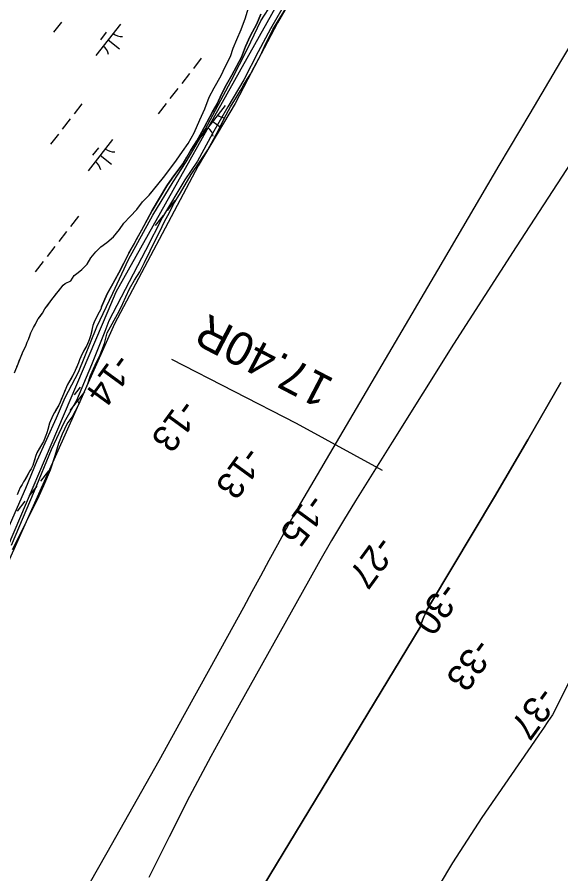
# Model space of a CAD drawing. Extents: x 3888273 to 3909528, y 158682 to 181032.
# Drawn here: x 3896486 to 3897168, y 164935 to 166008 of the extents above; entities that cross this region are included whole.
import ezdxf

# ---------------------------------------------------------------- set-up
doc = ezdxf.new("R2010")
doc.units = 0
for name, color, linetype in [('V-LEVE-TOET', 7, 'Continuous'), ('V-RIVR-EDGE', 7, 'Continuous'), ('V-RIVR-JETY', 7, 'Continuous'), ('V-RIVR-RANG', 7, 'Continuous'), ('V-RRAP-FSHR', 7, 'Continuous'), ('V-STRM-FMON', 7, 'Continuous'), ('V-TOPO-DPTH', 7, 'Continuous'), ('V-TOPO-MINR', 7, 'Continuous'), ('V-TOPO-SHOR', 7, 'Continuous'), ('V-WETL-SWMP', 7, 'Continuous')]:
    doc.layers.add(name, color=color, linetype=linetype)

msp = doc.modelspace()

# ---------------------------------------------------------------- linework, layer by layer
at = {"layer": 'V-LEVE-TOET'}
msp.add_lwpolyline([(3896679.3, 165579.5), (3896835.6, 165499.3), (3896943.6, 165440.6)], dxfattribs=at)
at = {"layer": 'V-RIVR-EDGE'}
msp.add_lwpolyline([(3897154, 166632.1), (3897157.7, 166602.4), (3897089, 166493.7), (3897055.5, 166440.7), (3897042.5, 166415.6), (3897026.7, 166381.3), (3896958, 166256.7), (3896892.9, 166140.6), (3896812.1, 166001.2), (3896774.9, 165930.6), (3896759.1, 165899.9), (3896712.6, 165821.9), (3896607.6, 165624), (3896449.7, 165270.9), (3896380, 165079.4), (3896285.2, 164878.7)], dxfattribs=at)
at = {"layer": 'V-RIVR-JETY'}
for points in [[(3896824.1, 166029.2), (3896803.4, 165993.7), (3896788, 165964.8), (3896770.1, 165929.6), (3896749.9, 165896.1), (3896730.8, 165862.5), (3896711.8, 165827.7), (3896695.9, 165804.3), (3896667.8, 165757.5), (3896646.7, 165715.7), (3896600.7, 165627.8), (3896595.5, 165614.5), (3896579.1, 165572.7), (3896560, 165527.7), (3896544.5, 165500.8), (3896528.2, 165466), (3896507.1, 165414.4), (3896478, 165346)], [(3896510.9, 165452.8), (3896534.8, 165506.3), (3896545.9, 165531.7), (3896562.6, 165563.4), (3896585.7, 165620.1), (3896605.6, 165662.3), (3896625.5, 165704.5), (3896656, 165760.3), (3896681.4, 165801.7), (3896697.7, 165827), (3896721.4, 165867.3), (3896754, 165928.6), (3896774.7, 165968.4), (3896791.4, 166003.6), (3896806, 166026.2)], [(3896474.2, 165367.6), (3896496.5, 165418), (3896510.9, 165452.8)]]:
    msp.add_lwpolyline(points, dxfattribs=at)
at = {"layer": 'V-RRAP-FSHR'}
msp.add_lwpolyline([(3897040.7, 166435.1), (3896938.1, 166249.6), (3896609.5, 165663.6), (3896599.2, 165639.8), (3896418, 165214.5), (3896375.9, 165110.4), (3896269.9, 164887.7), (3896216.9, 164792.8), (3896076.3, 164523.6), (3895950.8, 164293.1), (3895897.3, 164215.5), (3895842.2, 164133.2), (3895759.5, 164026.8), (3895629.2, 163860.2), (3895446.6, 163618.6), (3895294.8, 163412.9), (3895133.6, 163186.1), (3895068, 163102.5), (3894988.6, 162989.5)], dxfattribs=at)
at = {"layer": 'V-TOPO-DPTH'}
for points in [[(3897294.7, 166001.4), (3897111.5, 165720.4), (3897072.1, 165659.6), (3897033, 165598.5), (3896994.3, 165537.2), (3896955.9, 165475.8), (3896910.2, 165402.2), (3896895, 165377.3), (3896880, 165352.2), (3896865.3, 165327), (3896850.9, 165301.6), (3896756, 165131.6), (3896728.7, 165081.7), (3896702, 165031.5), (3896676.2, 164980.8), (3896650.9, 164929.9)], [(3897464.6, 165746), (3897157, 165133.8), (3897151.4, 165125.5), (3897145.7, 165117.2), (3897140.1, 165109), (3897134.4, 165100.7), (3897068.6, 165005.3), (3897031.7, 164948.4), (3896997, 164890.2)], [(3897464.6, 165746), (3897157, 165133.8), (3897151.4, 165125.5), (3897145.7, 165117.2), (3897140.1, 165109), (3897134.4, 165100.7), (3897068.6, 165005.3), (3897031.7, 164948.4), (3896997, 164890.2)], [(3896589, 164580.8), (3896991.1, 165243.8), (3896992.6, 165248.1), (3896994.2, 165252.4), (3896995.9, 165256.7), (3896997.7, 165260.9), (3896999.7, 165265.1), (3897001.9, 165269.1), (3897004.1, 165273.1), (3897084.3, 165407.3), (3897126.3, 165478.6), (3897167.7, 165550.3)], [(3896589, 164580.8), (3896991.1, 165243.8), (3896992.6, 165248.1), (3896994.2, 165252.4), (3896995.9, 165256.7), (3896997.7, 165260.9), (3896999.7, 165265.1), (3897001.9, 165269.1), (3897004.1, 165273.1), (3897084.3, 165407.3), (3897126.3, 165478.6), (3897167.7, 165550.3)]]:
    msp.add_lwpolyline(points, dxfattribs=at)
at = {"layer": 'V-TOPO-MINR'}
for points in [[(3897219.7, 166041), (3897167.3, 165952.9), (3897128.6, 165887.6), (3897089.9, 165822.3), (3897051.4, 165756.9), (3897012.8, 165691.4), (3896841.2, 165399.3), (3896837.3, 165392.6), (3896833.5, 165386), (3896829.8, 165379.3), (3896826.1, 165372.6), (3896812.1, 165346.8), (3896801.5, 165327.2), (3896790.8, 165307.6), (3896780.1, 165288.1), (3896769.4, 165268.5), (3896727.2, 165191.8), (3896695.3, 165134), (3896663.2, 165076.2), (3896630.8, 165018.6), (3896598.3, 164961.1), (3896492, 164774.1)], [(3897294.7, 166001.4), (3897111.5, 165720.4), (3897072.1, 165659.6), (3897033, 165598.5), (3896994.3, 165537.2), (3896955.9, 165475.8), (3896910.2, 165402.2), (3896895, 165377.3), (3896880, 165352.2), (3896865.3, 165327), (3896850.9, 165301.6), (3896756, 165131.6), (3896728.7, 165081.7), (3896702, 165031.5), (3896676.2, 164980.8), (3896650.9, 164929.9)], [(3897464.6, 165746), (3897157, 165133.8), (3897151.4, 165125.5), (3897145.7, 165117.2), (3897140.1, 165109), (3897134.4, 165100.7), (3897068.6, 165005.3), (3897031.7, 164948.4), (3896997, 164890.2)], [(3897167.7, 165550.3), (3897126.3, 165478.6), (3897084.3, 165407.3), (3897004.1, 165273.1), (3897001.9, 165269.1), (3896999.7, 165265.1), (3896997.7, 165260.9), (3896995.9, 165256.7), (3896994.2, 165252.4), (3896992.6, 165248.1), (3896991.1, 165243.8), (3896589, 164580.8)]]:
    msp.add_lwpolyline(points, dxfattribs=at)
at = {"layer": 'V-TOPO-SHOR'}
for points in [[(3896552.8, 165678), (3896557.2, 165684.6), (3896562.1, 165688.4), (3896566.9, 165692.2), (3896573.3, 165698.9), (3896578.1, 165706.5), (3896584.2, 165714.2), (3896590.8, 165720.4), (3896598, 165725.8), (3896606.3, 165733), (3896614.1, 165742.3), (3896619.3, 165750.2), (3896627.2, 165758.5), (3896635.6, 165767.1), (3896642.9, 165776.7), (3896651.1, 165785), (3896660.6, 165796.5), (3896669.4, 165807.2), (3896677.3, 165817.7), (3896685.6, 165828.9), (3896693.2, 165840), (3896700.1, 165849.8), (3896707.7, 165863.5), (3896714.8, 165879.8), (3896721, 165893.3), (3896726.3, 165908), (3896732.8, 165919.8), (3896741.6, 165935.1), (3896746.7, 165945.9), (3896753.1, 165959), (3896756.8, 165969.4), (3896761.3, 165980.1), (3896766.7, 165992.8), (3896772.2, 166007.3), (3896775.4, 166018.6)], [(3896591.6, 165645.2), (3896598.5, 165661.4), (3896603.9, 165671), (3896608.5, 165679.4), (3896613.3, 165688), (3896619.3, 165699.8), (3896625.8, 165712.4), (3896631.5, 165722.7), (3896636.7, 165732), (3896641.6, 165740.9), (3896648.9, 165754.2), (3896655.2, 165765.8), (3896673.4, 165797), (3896680.1, 165806.6), (3896686.1, 165814.4), (3896693.7, 165824.7), (3896698.5, 165832.7), (3896703.7, 165841.5), (3896711.2, 165853.4), (3896717.3, 165864.5), (3896723.5, 165876.1), (3896730.6, 165889.5), (3896736.5, 165899.8), (3896742.1, 165911.6), (3896748.4, 165924), (3896754.8, 165935.4), (3896766.9, 165958.3), (3896771.9, 165971.7), (3896778, 165984.5), (3896786.2, 165999.9), (3896791.4, 166012.1)], [(3896485.4, 165570.3), (3896486.8, 165573.6), (3896488.3, 165577.7), (3896489.9, 165581.5), (3896491.9, 165586.4), (3896493.2, 165589.6), (3896494.8, 165592.8), (3896496.5, 165596.1), (3896498.4, 165600.9), (3896499.9, 165604.4), (3896501.4, 165608.7), (3896502.9, 165612.6), (3896504.3, 165615.9), (3896506.2, 165619.5), (3896508.6, 165623.7), (3896510.5, 165627.4), (3896512.2, 165630), (3896514.3, 165633), (3896517.3, 165637.2), (3896520.5, 165642.7), (3896524, 165647.4), (3896526.9, 165651.4), (3896529.2, 165654.4), (3896532.4, 165658.5), (3896534.7, 165661.5), (3896537.9, 165665.3), (3896540.4, 165668.5), (3896543.5, 165672.3), (3896545.9, 165674.4), (3896552.8, 165678)], [(3896591.6, 165645.2), (3896590.4, 165642.5), (3896588.6, 165638.5), (3896586.8, 165635.5), (3896584.7, 165631.2), (3896582.9, 165628.3), (3896581.8, 165625.2), (3896580.6, 165622), (3896579.6, 165618.1), (3896578.7, 165613.6), (3896577.7, 165608.8), (3896576.1, 165603.9), (3896574.4, 165599.9), (3896573, 165596.6), (3896570.6, 165592.5), (3896568.9, 165589.5), (3896566.9, 165585.6), (3896565.4, 165582.6), (3896563.9, 165578.8), (3896562.6, 165575.2), (3896560.3, 165569.9), (3896558.4, 165565.3), (3896556.7, 165561.7), (3896553.7, 165556.3), (3896551.3, 165552), (3896548.5, 165547.1), (3896546.5, 165542.7), (3896545.1, 165539.2), (3896543.2, 165534.7), (3896541.8, 165531.1), (3896539.5, 165525.7), (3896537.8, 165521.8), (3896535.1, 165517.3), (3896532.5, 165512.6), (3896530.4, 165509), (3896529, 165506.3), (3896527.5, 165502.5), (3896526.2, 165499.4), (3896525, 165494.6), (3896524.2, 165491.6), (3896522.9, 165487.3), (3896521.8, 165484.1), (3896520.3, 165480.5), (3896518.5, 165476.4), (3896516, 165472.2), (3896513.7, 165468.2), (3896512.2, 165465.3), (3896510.3, 165462.1), (3896508.5, 165457.7), (3896507.2, 165453.2), (3896506.2, 165449.5), (3896505.2, 165446.4), (3896503.4, 165442.2), (3896501.5, 165439.6), (3896499.4, 165435.6), (3896497.6, 165432.6), (3896495.4, 165428.6), (3896493.8, 165425.9), (3896491.9, 165422.4), (3896489.6, 165418.7), (3896487.4, 165413.8), (3896485.6, 165409.6)]]:
    msp.add_lwpolyline(points, dxfattribs=at)
at = {"layer": 'V-WETL-SWMP'}
for p, q in [((3896772.2, 166007.3), (3896775.4, 166018.6)), ((3896806.2, 165992.8), (3896823.8, 166021.2)), ((3896766.7, 165992.8), (3896772.2, 166007.3)), ((3896791.4, 166012.1), (3896786.2, 165999.9)), ((3896541.1, 166002.1), (3896531.3, 165989.4)), ((3896615.2, 165999.6), (3896584.5, 165960.1)), ((3896786.2, 165999.9), (3896778, 165984.5)), ((3896597.5, 165989.3), (3896590.1, 165979.9)), ((3896761.3, 165980.1), (3896766.7, 165992.8)), ((3896801.3, 165982.9), (3896806.2, 165992.8)), ((3896599.9, 165979.9), (3896614.1, 165968.8)), ((3896756.8, 165969.4), (3896761.3, 165980.1)), ((3896778, 165984.5), (3896771.9, 165971.7)), ((3896792.7, 165964), (3896797.5, 165975.2)), ((3896797.5, 165975.2), (3896801.3, 165982.9)), ((3896753.1, 165959), (3896756.8, 165969.4)), ((3896771.9, 165971.7), (3896766.9, 165958.3)), ((3896716.6, 165956.7), (3896706.8, 165944.1)), ((3896746.7, 165945.9), (3896753.1, 165959)), ((3896766.9, 165958.3), (3896754.8, 165935.4)), ((3896783.1, 165945.6), (3896788.9, 165956.3)), ((3896788.9, 165956.3), (3896792.7, 165964)), ((3896741.6, 165935.1), (3896746.7, 165945.9)), ((3896778.3, 165936.9), (3896783.1, 165945.6)), ((3896701.9, 165937.8), (3896692, 165925.2)), ((3896732.8, 165919.8), (3896741.6, 165935.1)), ((3896754.8, 165935.4), (3896748.4, 165924)), ((3896774, 165930.4), (3896778.3, 165936.9)), ((3896748.4, 165924), (3896742.1, 165911.6)), ((3896765.7, 165916.5), (3896769.7, 165923.2)), ((3896769.7, 165923.2), (3896774, 165930.4)), ((3896687.1, 165918.9), (3896677.3, 165906.2)), ((3896726.3, 165908), (3896732.8, 165919.8)), ((3896742.1, 165911.6), (3896736.5, 165899.8)), ((3896760.7, 165908), (3896765.7, 165916.5)), ((3896672.4, 165899.9), (3896662.5, 165887.3)), ((3896721, 165893.3), (3896726.3, 165908)), ((3896736.5, 165899.8), (3896730.6, 165889.5)), ((3896753.3, 165896.1), (3896760.7, 165908)), ((3896566.9, 165899.7), (3896557.1, 165887)), ((3896714.8, 165879.8), (3896721, 165893.3)), ((3896746.5, 165897.4), (3896715.8, 165858)), ((3896730.6, 165889.5), (3896717.3, 165864.5)), ((3896745.5, 165881.4), (3896753.3, 165896.1)), ((3896552.2, 165880.7), (3896542.3, 165868.1)), ((3896707.7, 165863.5), (3896714.8, 165879.8)), ((3896738.7, 165867.7), (3896745.5, 165881.4)), ((3896731.2, 165877.7), (3896740.2, 165870.7)), ((3896731.8, 165855.1), (3896738.7, 165867.7)), ((3896537.4, 165861.8), (3896527.6, 165849.2)), ((3896700.1, 165849.8), (3896707.7, 165863.5)), ((3896717.3, 165864.5), (3896711.2, 165853.4)), ((3896605.3, 165855), (3896574.6, 165815.5)), ((3896693.2, 165840), (3896700.1, 165849.8)), ((3896711.2, 165853.4), (3896703.7, 165841.5)), ((3896724.8, 165841.9), (3896731.8, 165855.1)), ((3896587.5, 165844.7), (3896580.2, 165835.3)), ((3896685.6, 165828.9), (3896693.2, 165840)), ((3896703.7, 165841.5), (3896693.7, 165824.7)), ((3896704.1, 165811.1), (3896724.8, 165841.9)), ((3896589.9, 165835.3), (3896604.1, 165824.2)), ((3896669.4, 165807.2), (3896685.6, 165828.9)), ((3896693.7, 165824.7), (3896686.1, 165814.4)), ((3896686.1, 165814.4), (3896680.1, 165806.6)), ((3896651.1, 165785), (3896669.4, 165807.2)), ((3896680.1, 165806.6), (3896673.4, 165797)), ((3896690.5, 165788.2), (3896704.1, 165811.1)), ((3896673.4, 165797), (3896655.2, 165765.8)), ((3896642.9, 165776.7), (3896651.1, 165785)), ((3896681.9, 165773.8), (3896690.5, 165788.2)), ((3896688.9, 165785.6), (3896688.4, 165784.9)), ((3896635.6, 165767.1), (3896642.9, 165776.7)), ((3896683.5, 165778.6), (3896673.6, 165766)), ((3896677.3, 165764.3), (3896681.9, 165773.8)), ((3896627.2, 165758.5), (3896635.6, 165767.1)), ((3896655.2, 165765.8), (3896648.9, 165754.2)), ((3896670.2, 165751.2), (3896677.3, 165764.3)), ((3896562.5, 165758.7), (3896552.7, 165746.1)), ((3896614.1, 165742.3), (3896619.3, 165750.2)), ((3896619.3, 165750.2), (3896627.2, 165758.5)), ((3896648.9, 165754.2), (3896625.8, 165712.4)), ((3896668.7, 165759.6), (3896658.9, 165747)), ((3896665.2, 165740.7), (3896670.2, 165751.2)), ((3896547.7, 165739.7), (3896537.9, 165727.1)), ((3896606.3, 165733), (3896614.1, 165742.3)), ((3896658.6, 165728.3), (3896665.2, 165740.7)), ((3896598, 165725.8), (3896606.3, 165733)), ((3896652.3, 165715.3), (3896658.6, 165728.3)), ((3896533, 165720.8), (3896523.2, 165708.2)), ((3896584.2, 165714.2), (3896590.8, 165720.4)), ((3896590.8, 165720.4), (3896598, 165725.8)), ((3896578.1, 165706.5), (3896584.2, 165714.2)), ((3896625.8, 165712.4), (3896613.3, 165688)), ((3896645.2, 165700.7), (3896652.3, 165715.3)), ((3896518.3, 165701.9), (3896508.4, 165689.2)), ((3896566.9, 165692.2), (3896573.3, 165698.9)), ((3896573.3, 165698.9), (3896578.1, 165706.5)), ((3896639.4, 165689), (3896645.2, 165700.7)), ((3896557.2, 165684.6), (3896562.1, 165688.4)), ((3896562.1, 165688.4), (3896566.9, 165692.2)), ((3896613.3, 165688), (3896608.5, 165679.4)), ((3896632.8, 165678.5), (3896639.4, 165689)), ((3896543.5, 165672.3), (3896545.9, 165674.4)), ((3896545.9, 165674.4), (3896552.8, 165678)), ((3896552.8, 165678), (3896557.2, 165684.6)), ((3896608.5, 165679.4), (3896603.9, 165671)), ((3896626.7, 165667.6), (3896632.8, 165678.5)), ((3896529.2, 165654.4), (3896540.4, 165668.5)), ((3896540.4, 165668.5), (3896543.5, 165672.3)), ((3896603.9, 165671), (3896598.5, 165661.4)), ((3896621.9, 165657.6), (3896626.7, 165667.6)), ((3896520.5, 165642.7), (3896529.2, 165654.4)), ((3896598.5, 165661.4), (3896591.6, 165645.2)), ((3896618.4, 165649.4), (3896621.9, 165657.6)), ((3896517.3, 165637.2), (3896520.5, 165642.7)), ((3896590.4, 165642.5), (3896588.6, 165638.5)), ((3896591.6, 165645.2), (3896590.4, 165642.5)), ((3896613.6, 165639.7), (3896618.4, 165649.4)), ((3896512.2, 165630), (3896517.3, 165637.2)), ((3896586.8, 165635.5), (3896584.7, 165631.2)), ((3896588.6, 165638.5), (3896586.8, 165635.5)), ((3896598.4, 165612.6), (3896613.6, 165639.7)), ((3896506.2, 165619.5), (3896508.6, 165623.7)), ((3896508.6, 165623.7), (3896510.5, 165627.4)), ((3896510.5, 165627.4), (3896512.2, 165630)), ((3896580.6, 165622), (3896579.6, 165618.1)), ((3896582.9, 165628.3), (3896580.6, 165622)), ((3896584.7, 165631.2), (3896582.9, 165628.3)), ((3896499.9, 165604.4), (3896502.9, 165612.6)), ((3896502.9, 165612.6), (3896504.3, 165615.9)), ((3896504.3, 165615.9), (3896506.2, 165619.5)), ((3896579.6, 165618.1), (3896577.7, 165608.8)), ((3896595.1, 165599.4), (3896598.4, 165612.6)), ((3896496.5, 165596.1), (3896498.4, 165600.9)), ((3896498.4, 165600.9), (3896499.9, 165604.4)), ((3896576.1, 165603.9), (3896573, 165596.6)), ((3896577.7, 165608.8), (3896576.1, 165603.9)), ((3896589.7, 165585), (3896595.1, 165599.4)), ((3896489.9, 165581.5), (3896493.2, 165589.6)), ((3896493.2, 165589.6), (3896496.5, 165596.1)), ((3896568.9, 165589.5), (3896565.4, 165582.6)), ((3896573, 165596.6), (3896568.9, 165589.5)), ((3896486.8, 165573.6), (3896489.9, 165581.5)), ((3896563.9, 165578.8), (3896562.6, 165575.2)), ((3896565.4, 165582.6), (3896563.9, 165578.8)), ((3896583.4, 165572.3), (3896589.7, 165585)), ((3896482.3, 165562.5), (3896486.8, 165573.6)), ((3896562.6, 165575.2), (3896558.4, 165565.3)), ((3896577.8, 165559.1), (3896583.4, 165572.3)), ((3896556.7, 165561.7), (3896548.5, 165547.1)), ((3896558.4, 165565.3), (3896556.7, 165561.7)), ((3896574.3, 165548.6), (3896577.8, 165559.1)), ((3896548.5, 165547.1), (3896546.5, 165542.7)), ((3896563.6, 165523.8), (3896574.3, 165548.6)), ((3896546.5, 165542.7), (3896539.5, 165525.7)), ((3896570.1, 165538.9), (3896551.7, 165515.3)), ((3896564.7, 165544.5), (3896557.3, 165535.1)), ((3896567.1, 165535.1), (3896568.1, 165534.3)), ((3896539.5, 165525.7), (3896537.8, 165521.8)), ((3896537.8, 165521.8), (3896532.5, 165512.6)), ((3896554.8, 165506.8), (3896563.6, 165523.8)), ((3896529, 165506.3), (3896526.2, 165499.4)), ((3896530.4, 165509), (3896529, 165506.3)), ((3896532.5, 165512.6), (3896530.4, 165509)), ((3896548.5, 165498.7), (3896554.8, 165506.8)), ((3896526.2, 165499.4), (3896524.2, 165491.6)), ((3896542.4, 165486), (3896548.5, 165498.7)), ((3896521.8, 165484.1), (3896518.5, 165476.4)), ((3896522.9, 165487.3), (3896521.8, 165484.1)), ((3896524.2, 165491.6), (3896522.9, 165487.3)), ((3896537.8, 165474.5), (3896542.4, 165486)), ((3896516, 165472.2), (3896510.3, 165462.1)), ((3896518.5, 165476.4), (3896516, 165472.2)), ((3896533.5, 165458.8), (3896537.8, 165474.5)), ((3896510.3, 165462.1), (3896508.5, 165457.7)), ((3896506.2, 165449.5), (3896505.2, 165446.4)), ((3896508.5, 165457.7), (3896506.2, 165449.5)), ((3896527.4, 165440.9), (3896533.5, 165458.8)), ((3896501.5, 165439.6), (3896495.4, 165428.6)), ((3896503.4, 165442.2), (3896501.5, 165439.6)), ((3896505.2, 165446.4), (3896503.4, 165442.2)), ((3896524.9, 165439.5), (3896515.1, 165426.9)), ((3896519, 165421.5), (3896527.4, 165440.9)), ((3896495.4, 165428.6), (3896493.8, 165425.9)), ((3896489.6, 165418.7), (3896487.4, 165413.8)), ((3896491.9, 165422.4), (3896489.6, 165418.7)), ((3896493.8, 165425.9), (3896491.9, 165422.4)), ((3896510.2, 165420.6), (3896500.4, 165408)), ((3896511.4, 165404.6), (3896519, 165421.5)), ((3896487.4, 165413.8), (3896485.6, 165409.6)), ((3896495.4, 165401.6), (3896485.6, 165389)), ((3896503.3, 165387.9), (3896511.4, 165404.6)), ((3896495.2, 165372.2), (3896503.3, 165387.9)), ((3896488.4, 165358.3), (3896495.2, 165372.2)), ((3896479.8, 165340.9), (3896488.4, 165358.3))]:
    msp.add_line(p, q, dxfattribs=at)
for centre, start, end in [((3896617, 166001.5), 231.343, 272.8866), ((3896583.1, 165957.9), 11.343, 52.8866), ((3896748.3, 165899.4), 231.343, 261.6832), ((3896714.4, 165855.8), 11.343, 52.8866), ((3896607.1, 165856.9), 231.343, 272.8866), ((3896573.2, 165813.3), 11.343, 52.8866), ((3896550.3, 165513.1), 39.7402, 52.8866)]:
    msp.add_arc(centre, 17.6, start, end, dxfattribs=at)

# ---------------------------------------------------------------- texts
at = {"layer": 'V-RIVR-RANG'}
for s, rotation, p in [('-14', 233.8083, (3896608.7, 165589.5)), ('-13', 233.8083, (3896690.6, 165532)), ('-13', 233.8083, (3896771.4, 165473.1)), ('-15', 233.8083, (3896851.8, 165413.6)), ('-27', 233.8083, (3896937.2, 165361)), ('-30', 233.8083, (3897018.4, 165302.7)), ('-33', 233.9494, (3897060.3, 165232.4)), ('-37', 233.9494, (3897140, 165171.8))]:
    msp.add_text(s, height=33.5, rotation=rotation, dxfattribs=at).set_placement(p)
at = {"layer": 'V-STRM-FMON'}
msp.add_text('17.40R', height=42, rotation=152.485, dxfattribs=at).set_placement((3896884.9, 165553.9))

doc.saveas('drawing.dxf')
